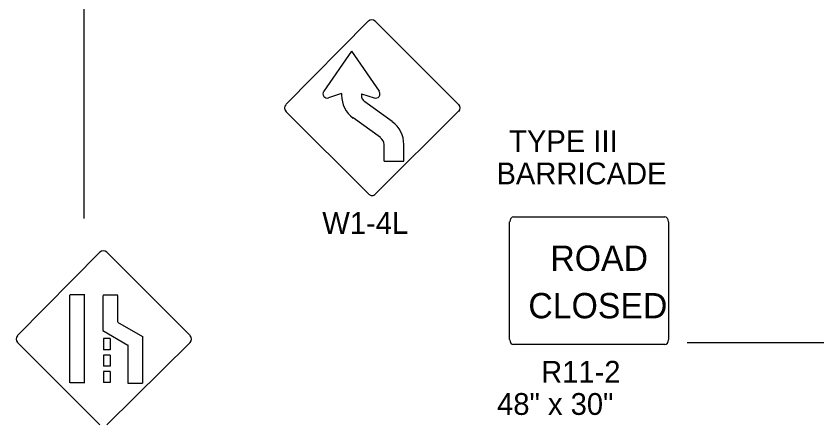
# Model space of a CAD drawing. Extents: x -14145 to -13662, y 30244 to 30661.
# Drawn here: x -13749.94 to -13742.22, y 30295.78 to 30299.72 of the extents above; entities that cross this region are included whole.
import ezdxf

# ---------------------------------------------------------------- set-up
doc = ezdxf.new("R2010")
doc.units = 0
doc.layers.add('1', color=7, linetype='Continuous')
doc.layers.add('2', color=7, linetype='Continuous')

msp = doc.modelspace()

# ---------------------------------------------------------------- linework, layer by layer
at = {"layer": '1'}
for p, q in [((-13749.2874, 30301.5123), (-13749.2874, 30297.7661)), ((-13746.546, 30299.667), (-13747.34, 30298.863)), ((-13746.546, 30299.667), (-13747.34, 30298.863)), ((-13745.676, 30298.865), (-13746.479, 30299.667)), ((-13745.676, 30298.865), (-13746.479, 30299.667)), ((-13746.706, 30299.379), (-13746.975, 30298.993)), ((-13746.706, 30299.379), (-13746.439, 30298.992)), ((-13746.706, 30299.379), (-13746.439, 30298.992)), ((-13746.802, 30298.969), (-13746.928, 30298.93)), ((-13746.802, 30298.969), (-13746.802, 30298.958)), ((-13746.612, 30298.968), (-13746.487, 30298.929)), ((-13746.612, 30298.968), (-13746.612, 30298.956)), ((-13746.612, 30298.968), (-13746.487, 30298.929)), ((-13746.316, 30298.7), (-13746.578, 30298.89)), ((-13746.316, 30298.7), (-13746.578, 30298.89)), ((-13747.339, 30298.797), (-13746.543, 30298.003)), ((-13747.339, 30298.797), (-13746.543, 30298.003)), ((-13746.476, 30298.003), (-13745.675, 30298.799)), ((-13746.476, 30298.003), (-13745.675, 30298.799)), ((-13746.427, 30298.546), (-13746.69, 30298.736)), ((-13746.427, 30298.546), (-13746.69, 30298.736)), ((-13746.393, 30298.318), (-13746.393, 30298.481)), ((-13746.203, 30298.318), (-13746.203, 30298.479)), ((-13746.393, 30298.318), (-13746.203, 30298.318)), ((-13745.147, 30297.783), (-13743.689, 30297.783)), ((-13745.183, 30296.601), (-13745.183, 30297.736)), ((-13743.653, 30297.736), (-13743.653, 30296.601)), ((-13749.131, 30297.443), (-13749.926, 30296.64)), ((-13749.131, 30297.443), (-13749.926, 30296.64)), ((-13749.131, 30297.443), (-13749.926, 30296.64)), ((-13749.131, 30297.443), (-13749.926, 30296.64)), ((-13748.261, 30296.64), (-13749.064, 30297.443)), ((-13748.261, 30296.64), (-13749.064, 30297.443)), ((-13748.261, 30296.64), (-13749.064, 30297.443)), ((-13748.261, 30296.64), (-13749.064, 30297.443)), ((-13749.423, 30297.032), (-13749.423, 30296.185)), ((-13749.423, 30297.032), (-13749.423, 30296.185)), ((-13749.423, 30297.032), (-13749.423, 30296.185)), ((-13749.423, 30297.032), (-13749.423, 30296.185)), ((-13749.2774, 30297.0322), (-13749.4185, 30297.0322)), ((-13749.2774, 30297.0322), (-13749.4185, 30297.0322)), ((-13749.2774, 30297.0322), (-13749.4185, 30297.0322)), ((-13749.2774, 30297.0322), (-13749.4185, 30297.0322)), ((-13749.282, 30297.032), (-13749.282, 30296.185)), ((-13749.282, 30297.032), (-13749.282, 30296.185)), ((-13749.282, 30297.032), (-13749.282, 30296.185)), ((-13749.282, 30297.032), (-13749.282, 30296.185)), ((-13749.103, 30297.027), (-13749.103, 30296.689)), ((-13749.103, 30297.027), (-13749.103, 30296.689)), ((-13749.103, 30297.027), (-13749.103, 30296.689)), ((-13749.103, 30297.027), (-13749.103, 30296.689)), ((-13748.9576, 30297.0274), (-13749.0987, 30297.0274)), ((-13748.9576, 30297.0274), (-13749.0987, 30297.0274)), ((-13748.9576, 30297.0274), (-13749.0987, 30297.0274)), ((-13748.9576, 30297.0274), (-13749.0987, 30297.0274)), ((-13748.962, 30297.027), (-13748.962, 30296.772)), ((-13748.962, 30297.027), (-13748.962, 30296.772)), ((-13748.962, 30297.027), (-13748.962, 30296.772)), ((-13748.962, 30297.027), (-13748.962, 30296.772)), ((-13748.9615, 30296.7703), (-13748.7193, 30296.6317)), ((-13748.9615, 30296.7703), (-13748.7193, 30296.6317)), ((-13748.9615, 30296.7703), (-13748.7193, 30296.6317)), ((-13748.9615, 30296.7703), (-13748.7193, 30296.6317)), ((-13749.1025, 30296.6873), (-13748.8603, 30296.5487)), ((-13749.1025, 30296.6873), (-13748.8603, 30296.5487)), ((-13749.1025, 30296.6873), (-13748.8603, 30296.5487)), ((-13749.1025, 30296.6873), (-13748.8603, 30296.5487)), ((-13749.097, 30296.6112), (-13749.097, 30296.5028)), ((-13749.0327, 30296.6112), (-13749.097, 30296.6112)), ((-13749.097, 30296.6112), (-13749.097, 30296.5028)), ((-13749.0327, 30296.6112), (-13749.097, 30296.6112)), ((-13749.097, 30296.6112), (-13749.097, 30296.5028)), ((-13749.0327, 30296.6112), (-13749.097, 30296.6112)), ((-13749.097, 30296.6112), (-13749.097, 30296.5028)), ((-13749.0327, 30296.6112), (-13749.097, 30296.6112)), ((-13749.0327, 30296.6112), (-13749.0327, 30296.5028)), ((-13749.0327, 30296.6112), (-13749.0327, 30296.5028)), ((-13749.0327, 30296.6112), (-13749.0327, 30296.5028)), ((-13749.0327, 30296.6112), (-13749.0327, 30296.5028)), ((-13748.72, 30296.633), (-13748.72, 30296.18)), ((-13748.72, 30296.633), (-13748.72, 30296.18)), ((-13748.72, 30296.633), (-13748.72, 30296.18)), ((-13748.72, 30296.633), (-13748.72, 30296.18)), ((-13749.926, 30296.574), (-13749.131, 30295.779)), ((-13749.926, 30296.574), (-13749.131, 30295.779)), ((-13749.926, 30296.574), (-13749.131, 30295.779)), ((-13749.926, 30296.574), (-13749.131, 30295.779)), ((-13749.064, 30295.779), (-13748.262, 30296.574)), ((-13749.064, 30295.779), (-13748.262, 30296.574)), ((-13749.064, 30295.779), (-13748.262, 30296.574)), ((-13749.064, 30295.779), (-13748.262, 30296.574)), ((-13748.861, 30296.55), (-13748.861, 30296.18)), ((-13748.861, 30296.55), (-13748.861, 30296.18)), ((-13748.861, 30296.55), (-13748.861, 30296.18)), ((-13748.861, 30296.55), (-13748.861, 30296.18)), ((-13743.689, 30296.554), (-13745.147, 30296.554)), ((-13743.4729, 30296.573), (-13741.5237, 30296.573)), ((-13749.0327, 30296.5028), (-13749.097, 30296.5028)), ((-13749.0327, 30296.5028), (-13749.097, 30296.5028)), ((-13749.0327, 30296.5028), (-13749.097, 30296.5028)), ((-13749.0327, 30296.5028), (-13749.097, 30296.5028)), ((-13749.097, 30296.4503), (-13749.097, 30296.3454)), ((-13749.0327, 30296.4503), (-13749.097, 30296.4503)), ((-13749.097, 30296.4503), (-13749.097, 30296.3454)), ((-13749.0327, 30296.4503), (-13749.097, 30296.4503)), ((-13749.097, 30296.4503), (-13749.097, 30296.3454)), ((-13749.0327, 30296.4503), (-13749.097, 30296.4503)), ((-13749.097, 30296.4503), (-13749.097, 30296.3454)), ((-13749.0327, 30296.4503), (-13749.097, 30296.4503)), ((-13749.0327, 30296.4503), (-13749.0327, 30296.3454)), ((-13749.0327, 30296.4503), (-13749.0327, 30296.3454)), ((-13749.0327, 30296.4503), (-13749.0327, 30296.3454)), ((-13749.0327, 30296.4503), (-13749.0327, 30296.3454)), ((-13749.0327, 30296.3454), (-13749.097, 30296.3454)), ((-13749.0327, 30296.3454), (-13749.097, 30296.3454)), ((-13749.0327, 30296.3454), (-13749.097, 30296.3454)), ((-13749.0327, 30296.3454), (-13749.097, 30296.3454)), ((-13749.0327, 30296.2929), (-13749.097, 30296.2929)), ((-13749.097, 30296.2929), (-13749.097, 30296.188)), ((-13749.0327, 30296.2929), (-13749.097, 30296.2929)), ((-13749.097, 30296.2929), (-13749.097, 30296.188)), ((-13749.0327, 30296.2929), (-13749.097, 30296.2929)), ((-13749.097, 30296.2929), (-13749.097, 30296.188)), ((-13749.0327, 30296.2929), (-13749.097, 30296.2929)), ((-13749.097, 30296.2929), (-13749.097, 30296.188)), ((-13749.0327, 30296.2929), (-13749.0327, 30296.188)), ((-13749.0327, 30296.2929), (-13749.0327, 30296.188)), ((-13749.0327, 30296.2929), (-13749.0327, 30296.188)), ((-13749.0327, 30296.2929), (-13749.0327, 30296.188)), ((-13749.2774, 30296.1858), (-13749.4185, 30296.1858)), ((-13749.2774, 30296.1858), (-13749.4185, 30296.1858)), ((-13749.2774, 30296.1858), (-13749.4185, 30296.1858)), ((-13749.2774, 30296.1858), (-13749.4185, 30296.1858)), ((-13749.0327, 30296.188), (-13749.097, 30296.188)), ((-13749.0327, 30296.188), (-13749.097, 30296.188)), ((-13749.0327, 30296.188), (-13749.097, 30296.188)), ((-13749.0327, 30296.188), (-13749.097, 30296.188)), ((-13748.7203, 30296.1786), (-13748.8613, 30296.1786)), ((-13748.7203, 30296.1786), (-13748.8613, 30296.1786)), ((-13748.7203, 30296.1786), (-13748.8613, 30296.1786)), ((-13748.7203, 30296.1786), (-13748.8613, 30296.1786))]:
    msp.add_line(p, q, dxfattribs=at)
for centre, radius, start, end in [((-13746.5111, 30299.6332), 0.0465, 45.0853, 135.0853), ((-13746.5111, 30299.6332), 0.0465, 45.0853, 135.0853), ((-13746.5111, 30299.6332), 0.0465, 45.0853, 135.0853), ((-13746.9396, 30298.9685), 0.0422, 148.25633, 286.10587), ((-13746.5309, 30298.9547), 0.2717, 179.78192, 234.16057), ((-13746.5309, 30298.9547), 0.2717, 179.78192, 234.16057), ((-13746.5301, 30298.9551), 0.082, 180.24626, 234.12207), ((-13746.4751, 30298.9678), 0.0422, 253.74063, 31.55595), ((-13747.3049, 30298.8296), 0.0465, 135.0853, 225.0853), ((-13747.3049, 30298.8296), 0.0465, 135.0853, 225.0853), ((-13747.3049, 30298.8296), 0.0465, 135.0853, 225.0853), ((-13745.7069, 30298.8314), 0.0465, 315.0853, 45.0853), ((-13745.7069, 30298.8314), 0.0465, 315.0853, 45.0853), ((-13745.7069, 30298.8314), 0.0465, 315.0853, 45.0853), ((-13746.4749, 30298.4788), 0.2717, 359.78192, 54.16057), ((-13746.4749, 30298.4788), 0.2717, 359.78192, 54.16057), ((-13746.4747, 30298.4789), 0.081, 359.90613, 54.46221), ((-13746.5087, 30298.0352), 0.0465, 225.0853, 315.0853), ((-13746.5087, 30298.0352), 0.0465, 225.0853, 315.0853), ((-13746.5087, 30298.0352), 0.0465, 225.0853, 315.0853), ((-13749.0977, 30297.4084), 0.0465, 45, 135), ((-13749.0977, 30297.4084), 0.0465, 45, 135), ((-13749.0977, 30297.4084), 0.0465, 45, 135), ((-13749.0977, 30297.4084), 0.0465, 45, 135), ((-13749.8927, 30296.6059), 0.0465, 135, 225), ((-13749.8927, 30296.6059), 0.0465, 135, 225), ((-13749.8927, 30296.6059), 0.0465, 135, 225), ((-13749.8927, 30296.6059), 0.0465, 135, 225), ((-13748.2947, 30296.6054), 0.0465, 315, 45), ((-13748.2947, 30296.6054), 0.0465, 315, 45), ((-13748.2947, 30296.6054), 0.0465, 315, 45), ((-13748.2947, 30296.6054), 0.0465, 315, 45)]:
    msp.add_arc(centre, radius, start, end, dxfattribs=at)
for centre, major_axis, start_param, end_param in [((-13745.1463, 30297.7351), (0, -0.0469), 3.141593, 4.712389), ((-13743.6886, 30297.7351), (0, 0.0469), 4.712389, 6.283185), ((-13745.1463, 30296.6), (0, -0.0469), 4.712389, 6.283185), ((-13743.6886, 30296.6), (0, 0.0469), 3.141593, 4.712389)]:
    msp.add_ellipse(centre, major_axis=major_axis, ratio=0.769231, start_param=start_param, end_param=end_param, dxfattribs=at)

# ---------------------------------------------------------------- texts
for s, p in [('ROAD', (-13744.791, 30297.263)), ('CLOSED', (-13745.003, 30296.806))]:
    msp.add_text(s, height=0.24355, dxfattribs=at).set_placement(p)
at = {"layer": '2'}
for s, p in [('TYPE III', (-13745.188, 30298.406)), ('BARRICADE', (-13745.31, 30298.096)), ('R11-2', (-13744.88, 30296.186)), ('48" x 30"', (-13745.304, 30295.876))]:
    msp.add_text(s, height=0.21, dxfattribs=at).set_placement(p)
msp.add_text('W1-4L', height=0.21, rotation=0.0853, dxfattribs=at).set_placement((-13746.988, 30297.618))

doc.saveas('drawing.dxf')
